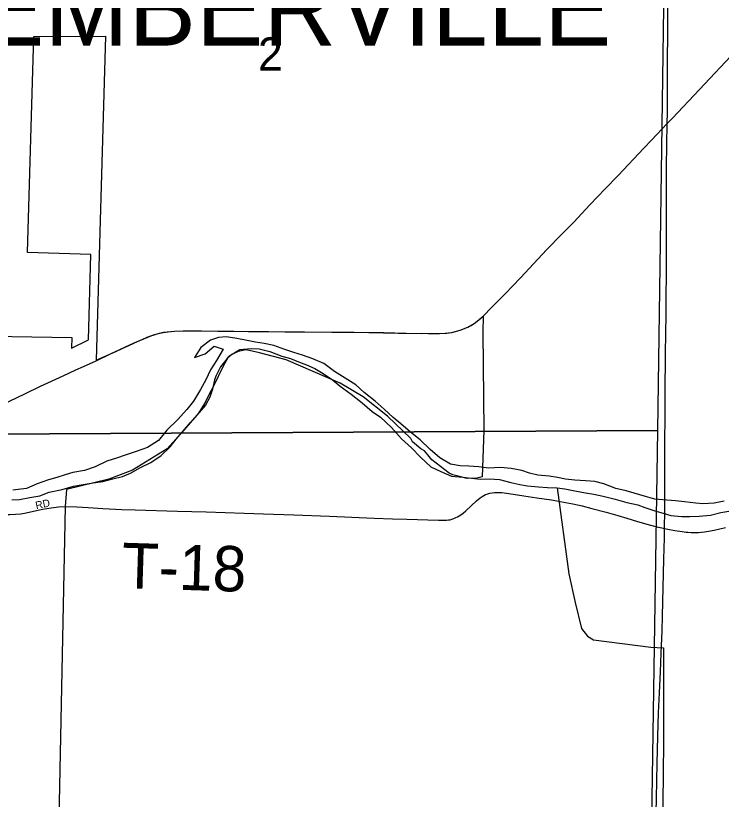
# Model space of a CAD drawing. Extents: x 1443599 to 1910620, y 1028088 to 1361369.
# Drawn here: x 1707504 to 1712175, y 1242636 to 1247820 of the extents above; entities that cross this region are included whole.
import ezdxf

# ---------------------------------------------------------------- set-up
doc = ezdxf.new("R2010")
doc.units = 0
for name, color, linetype in [('GM_X_City_Street', 7, 'Continuous'), ('GM_X_City_Street_Text', 7, 'Continuous'), ('GM_X_Corporation', 7, 'Continuous'), ('GM_X_Corporation_Text', 7, 'Continuous'), ('GM_X_Major_River', 7, 'Continuous'), ('GM_X_Minor_River', 7, 'Continuous'), ('GM_X_Section', 7, 'Continuous'), ('GM_X_Section_Text', 7, 'Continuous'), ('GM_X_State_Route', 7, 'Continuous'), ('GM_X_Township_Road', 7, 'Continuous'), ('GM_X_Township_Road_Text', 7, 'Continuous')]:
    doc.layers.add(name, color=color, linetype=linetype)

msp = doc.modelspace()

# ---------------------------------------------------------------- linework, layer by layer
at = {"layer": 'GM_X_City_Street'}
msp.add_lwpolyline([(1706532.9, 1244423.3), (1706545, 1244423), (1706578.1, 1244422.1), (1706628, 1244429.1), (1706717, 1244440.6), (1706749.3, 1244445.2), (1706813.7, 1244456.1), (1706910.5, 1244472.3), (1706975.5, 1244481.3), (1707073, 1244493.3), (1707129.9, 1244500.1), (1707203.2, 1244506.7), (1707252.7, 1244510.6), (1707303.5, 1244516.5), (1707358.9, 1244517.9), (1707432.2, 1244520.1), (1707464.8, 1244520.4), (1707503.5, 1244521.1), (1707537.4, 1244525.1), (1707573.2, 1244530.3), (1707682, 1244554.3), (1707738.8, 1244563.7), (1707787.8, 1244569.7), (1707832.2, 1244572.2)], dxfattribs=at)
at = {"layer": 'GM_X_Corporation'}
msp.add_lwpolyline([(1706550.7, 1245713.5), (1707876.1, 1245691.3), (1707873.8, 1245619.4), (1707985.7, 1245675.6), (1708001.5, 1246239.7), (1707581.3, 1246253.5), (1707625.1, 1247682.9), (1708099.3, 1247684), (1708062.5, 1246465.5), (1708035.8, 1245541.3), (1708146.1, 1245590.3), (1708309.6, 1245664), (1708385.5, 1245696.4), (1708427.4, 1245711.3), (1708456, 1245719.2), (1708482.7, 1245727.2), (1708506.3, 1245728.3), (1708555, 1245732.8), (1708614.2, 1245734.8), (1708712.6, 1245734.7), (1708734.7, 1245734.4), (1708842.1, 1245733), (1708915.6, 1245732.1), (1709044.2, 1245730.7), (1709177.2, 1245729.5), (1709415, 1245728.3), (1709745.1, 1245726.5), (1710035, 1245720.5), (1710191.1, 1245717.5), (1710346.2, 1245719.3), (1710390.1, 1245724.5), (1710444.9, 1245738.4), (1710497.4, 1245759.7), (1710539.5, 1245783.8), (1710559.1, 1245798), (1710597.3, 1245831.4), (1710596.6, 1245725.8), (1710601.7, 1245076.2), (1710592, 1244768.8), (1710555.5, 1244759.4), (1710493.3, 1244759.1), (1710433.6, 1244772.5), (1710396.3, 1244782.1), (1710372.5, 1244793.6), (1710257.8, 1244881.6), (1710232.6, 1244913.8), (1710209.2, 1244941.1), (1710186, 1244955.4), (1710131.2, 1245000.8), (1710118.3, 1245023.7), (1709964.2, 1245171.4), (1709804.7, 1245297.4), (1709652.3, 1245389.4), (1709294.2, 1245544), (1709117.1, 1245589.9), (1709030.5, 1245608.4), (1708977.6, 1245599), (1708935.2, 1245578.5), (1708904.3, 1245552.3), (1708860.1, 1245496.9), (1708830.1, 1245438.8), (1708820.3, 1245410.7), (1708806.6, 1245348.8), (1708788, 1245295.3), (1708761.4, 1245244.2), (1708601, 1245059.4), (1708506.2, 1244953.9), (1708278.2, 1244813.3), (1708120.3, 1244754.5), (1707840, 1244684.4), (1707832.3, 1244572.2), (1707787.9, 1242395.7)], dxfattribs=at)
at = {"layer": 'GM_X_Major_River'}
for points in [[(1712192.8, 1244608.5), (1712126.5, 1244594), (1712051.3, 1244590.6), (1712006.8, 1244595.2), (1711930.8, 1244604.8), (1711870.9, 1244610.3), (1711813, 1244613.7), (1711735.2, 1244621.6), (1711671.7, 1244639.1), (1711598.2, 1244661), (1711544.6, 1244676.3), (1711477.1, 1244692), (1711395.8, 1244722), (1711336.2, 1244737.5), (1711274.4, 1244743), (1711204.5, 1244746.7), (1711142.7, 1244754.2), (1711091, 1244765.5), (1711035.2, 1244772.8), (1710959.4, 1244780.7), (1710905.7, 1244794), (1710854.2, 1244811.3), (1710784.5, 1244825), (1710712.7, 1244830.7), (1710632.6, 1244826.7), (1710568.8, 1244834.2), (1710503, 1244839.8), (1710447, 1244841.2), (1710381.3, 1244852.8), (1710310.4, 1244894.6), (1710247.8, 1244950.2), (1710181.3, 1245014), (1710116.7, 1245065.6), (1710054, 1245119.2), (1710003, 1245160.6), (1709942.4, 1245216.1), (1709883.8, 1245269.7), (1709811.2, 1245327.5), (1709754.5, 1245377), (1709685.6, 1245422.8), (1709614.7, 1245466.6), (1709544, 1245518.4), (1709471.5, 1245550.1), (1709403.4, 1245573.9), (1709345.9, 1245591.3), (1709286.4, 1245610.8), (1709213.1, 1245638.6), (1709149.4, 1245650.2), (1709091.6, 1245659.6), (1709026, 1245673.2), (1708968.3, 1245684.6), (1708896.5, 1245694.4), (1708846.5, 1245691.6), (1708794, 1245672.8), (1708728.8, 1245624.3), (1708687.2, 1245559.2), (1708757.8, 1245583.5), (1708817.1, 1245634.2), (1708876.5, 1245612.7), (1708832.7, 1245539.6), (1708793.2, 1245476.5), (1708761.6, 1245411.1), (1708727.9, 1245345.8), (1708681.4, 1245270.7), (1708636.7, 1245213.8), (1708575, 1245145.1), (1708503.4, 1245078.7), (1708449.7, 1245009.9), (1708376.5, 1244963.6), (1708301.9, 1244937.3), (1708229.3, 1244913), (1708170.8, 1244892.4), (1708106.3, 1244871.9), (1708029.5, 1244835.7)], [(1707478.2, 1244616.7), (1707528.2, 1244619.4), (1707598.5, 1244631.8), (1707662.8, 1244644.2), (1707725.3, 1244666.8), (1707811.8, 1244684.7), (1707886.3, 1244706.9), (1707950.5, 1244717.4), (1708016.8, 1244729.8), (1708081, 1244738.3), (1708147.5, 1244756.7), (1708211.8, 1244771.2), (1708264.4, 1244794), (1708329.3, 1244830.5), (1708398, 1244862.9), (1708467.2, 1244909.3), (1708526.7, 1244968.2), (1708565.9, 1245019.1), (1708621.4, 1245081.9), (1708660.4, 1245127.7), (1708716.6, 1245191), (1708755.7, 1245254.9), (1708783, 1245308.4), (1708818.7, 1245375.7), (1708877.7, 1245498.5), (1708915.4, 1245567.7), (1708988.5, 1245612), (1709062.6, 1245618.2), (1709114.5, 1245614.9), (1709186.1, 1245597.2), (1709265.3, 1245567.2), (1709322.9, 1245551.8), (1709376.4, 1245530.4), (1709429.9, 1245511.1), (1709483.2, 1245485.8), (1709538.4, 1245452.4), (1709601.3, 1245410.8), (1709652.3, 1245369.5), (1709724.9, 1245315.6), (1709797.5, 1245257.7), (1709864.1, 1245202), (1709919.2, 1245164.6), (1709991.4, 1245094.7), (1710057.6, 1245021), (1710124.1, 1244961.2), (1710182.5, 1244899.7), (1710250.9, 1244835.9), (1710318.1, 1244804.2), (1710389.4, 1244774.5), (1710463.1, 1244766.7), (1710521, 1244761.3), (1710580.8, 1244753.8), (1710640.8, 1244756.3), (1710706.7, 1244750.7), (1710780.2, 1244730.9), (1710839.9, 1244719.4), (1710891.6, 1244710.2), (1710963.4, 1244702.4), (1711023.3, 1244699), (1711087.3, 1244697.4), (1711139.1, 1244690.1), (1711204.7, 1244676.5), (1711275.1, 1244664.2), (1711330.1, 1244653.4), (1711391.8, 1244641.9), (1711471.3, 1244622), (1711548.7, 1244600.1), (1711622.3, 1244584.2), (1711669.1, 1244565.8), (1711735.3, 1244543.4), (1711788.9, 1244528.1), (1711840.5, 1244512.8), (1711912.4, 1244507.1), (1711966.4, 1244507.8), (1712028.4, 1244508.2), (1712102.5, 1244514.5), (1712170.9, 1244532.8), (1712237.2, 1244545.3)], [(1708029.5, 1244835.7), (1707958.9, 1244811.4), (1707882.5, 1244797.2), (1707832.2, 1244782.4), (1707775.8, 1244765.7), (1707721.4, 1244749), (1707646.8, 1244722.8), (1707576, 1244692.4), (1707520.9, 1244686.4), (1707485.7, 1244681.7)]]:
    msp.add_lwpolyline(points, dxfattribs=at)
at = {"layer": 'GM_X_Minor_River'}
msp.add_lwpolyline([(1711087.3, 1244697.4), (1711165.1, 1244128.4), (1711206.4, 1243937.1), (1711250.1, 1243765.7), (1711288.8, 1243714.6), (1711328.3, 1243691.6), (1711707, 1243642.4), (1711790.8, 1243638.3), (1711791.3, 1243011.1), (1711779.5, 1241809.1), (1711765.2, 1241072), (1711761.4, 1240515), (1711747.5, 1239954.3), (1711745, 1239695.8), (1711729.9, 1239409.6), (1711719.1, 1238971.1), (1711709.2, 1238410.2), (1711705.3, 1237769.1), (1711692.6, 1237015.9)], dxfattribs=at)
at = {"layer": 'GM_X_Section'}
for points in [[(1706751.2, 1250239.6), (1711825.4, 1250207), (1711752.3, 1245075.1), (1706519.4, 1245047.3), (1706651.1, 1250240.6)], [(1711752.3, 1245075.1), (1711669.4, 1239777.2), (1706424.9, 1239787.6), (1706519.4, 1245047.3)]]:
    msp.add_lwpolyline(points, close=True, dxfattribs=at)
at = {"layer": 'GM_X_State_Route'}
for points in [[(1710596.4, 1245830.5), (1710658.8, 1245894.6), (1710743.1, 1245980.1), (1710845.4, 1246086.6), (1711019.9, 1246271.9), (1711117.2, 1246372), (1711197.6, 1246454.1), (1711303.3, 1246568.7), (1711406.1, 1246675), (1711492, 1246763.2), (1711660.8, 1246942.5), (1711712.1, 1246995.5), (1711816.7, 1247106.1), (1711851.1, 1247142.7), (1712029.2, 1247331.6), (1712269.7, 1247587.5)], [(1708719.9, 1245734.6), (1708948.7, 1245731.7), (1709153.6, 1245729.6), (1709284.8, 1245729.2), (1709596.3, 1245727.1), (1709735.7, 1245726.6), (1709850.4, 1245724.9), (1709940.6, 1245723.3), (1710088.1, 1245718.9), (1710235.6, 1245716.9), (1710309.2, 1245717.3), (1710358, 1245719.9), (1710390.1, 1245724.5), (1710413.8, 1245729.6), (1710444.9, 1245738.5), (1710475.3, 1245749.7), (1710497.4, 1245759.7), (1710518.8, 1245771.1), (1710539.5, 1245783.8), (1710559.1, 1245798), (1710580.8, 1245815.5), (1710596.4, 1245830.5)], [(1708035.9, 1245537.2), (1708131, 1245583.4), (1708287.9, 1245654.6), (1708378.3, 1245693.7), (1708416.9, 1245708.3), (1708448.7, 1245717.6), (1708481.1, 1245724.6), (1708513.8, 1245729.4), (1708555, 1245732.8), (1708612.6, 1245734.8), (1708694.6, 1245734.9), (1708719.9, 1245734.6)], [(1707901.3, 1245476), (1707951.9, 1245499.6), (1708035.9, 1245537.2)], [(1706958.6, 1245023.5), (1706990, 1245039.7), (1707195.9, 1245141.5), (1707328.4, 1245206.6), (1707462, 1245269.5), (1707565.4, 1245319), (1707668.8, 1245369.3), (1707818, 1245437.2), (1707901.3, 1245476)]]:
    msp.add_lwpolyline(points, dxfattribs=at)
at = {"layer": 'GM_X_Township_Road'}
for points in [[(1711816.7, 1247106.1), (1711818.8, 1247179.6), (1711819, 1247294.3), (1711819.1, 1247466.7), (1711820.7, 1247754), (1711823.6, 1248049.4), (1711826.6, 1248328.4), (1711831.5, 1248787.9), (1711835.7, 1249173.6), (1711841.4, 1249625), (1711844.3, 1249764.5), (1711846.2, 1249895.8), (1711849, 1250027.1), (1711853.1, 1250125.6), (1711854.3, 1250153.6)], [(1711798.8, 1244427.6), (1711799.8, 1244545.4), (1711800.4, 1244701.3), (1711800.2, 1244849), (1711802.8, 1245316.8), (1711805.2, 1245587.6), (1711809.1, 1245842), (1711811.8, 1246227.6), (1711811.4, 1246408.1), (1711810.8, 1246613.3), (1711811.2, 1246802.1), (1711814, 1246982.7), (1711816.2, 1247089.4), (1711816.7, 1247106.1)], [(1707832.2, 1244572.2), (1707908.2, 1244570.3), (1707983.5, 1244566.2), (1708081.8, 1244560.2), (1708206.5, 1244554.1), (1708295.1, 1244551.4), (1708574, 1244542.6), (1708764.4, 1244536.7), (1709017.1, 1244529.6), (1709145, 1244525), (1709345.1, 1244518.1), (1709581.3, 1244508.9), (1709876.5, 1244496.8), (1709998, 1244492.4), (1710093, 1244488.9), (1710301.8, 1244481.5), (1710355.6, 1244483), (1710369.3, 1244483.9), (1710379.7, 1244485.6), (1710391.4, 1244489.1), (1710404.7, 1244493.9), (1710417.5, 1244499.3), (1710429, 1244505.4), (1710439.6, 1244511.5), (1710449.8, 1244517.9), (1710466.3, 1244529.4), (1710484.5, 1244544), (1710554.1, 1244609.3), (1710579.1, 1244629.6), (1710590.5, 1244638.4), (1710602, 1244645.8), (1710613.5, 1244651.2), (1710628.3, 1244656.8), (1710642.6, 1244661), (1710657.1, 1244664), (1710673.2, 1244666), (1710690.6, 1244666.4), (1710705.6, 1244666), (1710722.3, 1244664.8), (1710767.7, 1244659.4), (1710867.8, 1244643.7), (1710953.6, 1244629.5), (1711050, 1244616.2), (1711144.2, 1244600.1), (1711192, 1244591), (1711253.2, 1244577.6), (1711318.4, 1244560.7), (1711412.7, 1244534.7), (1711490.4, 1244512.5), (1711549, 1244494.8), (1711619.8, 1244473.5), (1711706.7, 1244448.8), (1711748.4, 1244439.2), (1711779.7, 1244431.9), (1711798.8, 1244427.6)], [(1711705.1, 1239754.4), (1711705.9, 1239819.8), (1711709.1, 1240057.8), (1711716.8, 1240730.7), (1711718.9, 1240903), (1711721.2, 1241140.9), (1711722, 1241247.6), (1711724.1, 1241444.6), (1711726.1, 1241625.1), (1711729.3, 1241871.3), (1711732.4, 1242076.5), (1711746.1, 1242642.6), (1711750.9, 1242872.3), (1711754.2, 1243052.8), (1711759.4, 1243208.8), (1711765.4, 1243339.9), (1711771.5, 1243479.2), (1711776.1, 1243602.3), (1711782.2, 1243749.8), (1711785, 1243848.2), (1711794.5, 1244225.6), (1711798.3, 1244365), (1711798.8, 1244427.6)], [(1711798.8, 1244427.6), (1711820.5, 1244422.8), (1711867.8, 1244415), (1711914.8, 1244407.2), (1711941.3, 1244403.6), (1711953, 1244402.8), (1711974.2, 1244401.5), (1711999.4, 1244400.7), (1712022.5, 1244402), (1712043.7, 1244403.3), (1712062.8, 1244405.9), (1712090.2, 1244409.8), (1712126.7, 1244416.8), (1712165.3, 1244424.6), (1712202.2, 1244433.3)]]:
    msp.add_lwpolyline(points, dxfattribs=at)

# ---------------------------------------------------------------- texts
at = {"layer": 'GM_X_City_Street_Text'}
msp.add_text('RD', height=50, rotation=11.8927, dxfattribs=at).set_placement((1707640.4, 1244554.5))
at = {"layer": 'GM_X_Corporation_Text'}
msp.add_text('PEMBERVILLE', height=500, rotation=0, dxfattribs=at).set_placement((1706801.9, 1247621.5))
at = {"layer": 'GM_X_Section_Text'}
msp.add_text('2', height=221, rotation=0, dxfattribs=at).set_placement((1709107.5, 1247455.6))
at = {"layer": 'GM_X_Township_Road_Text'}
msp.add_text('T-18', height=300, rotation=358.2329, dxfattribs=at).set_placement((1708202.1, 1244033.7))

doc.saveas('drawing.dxf')
